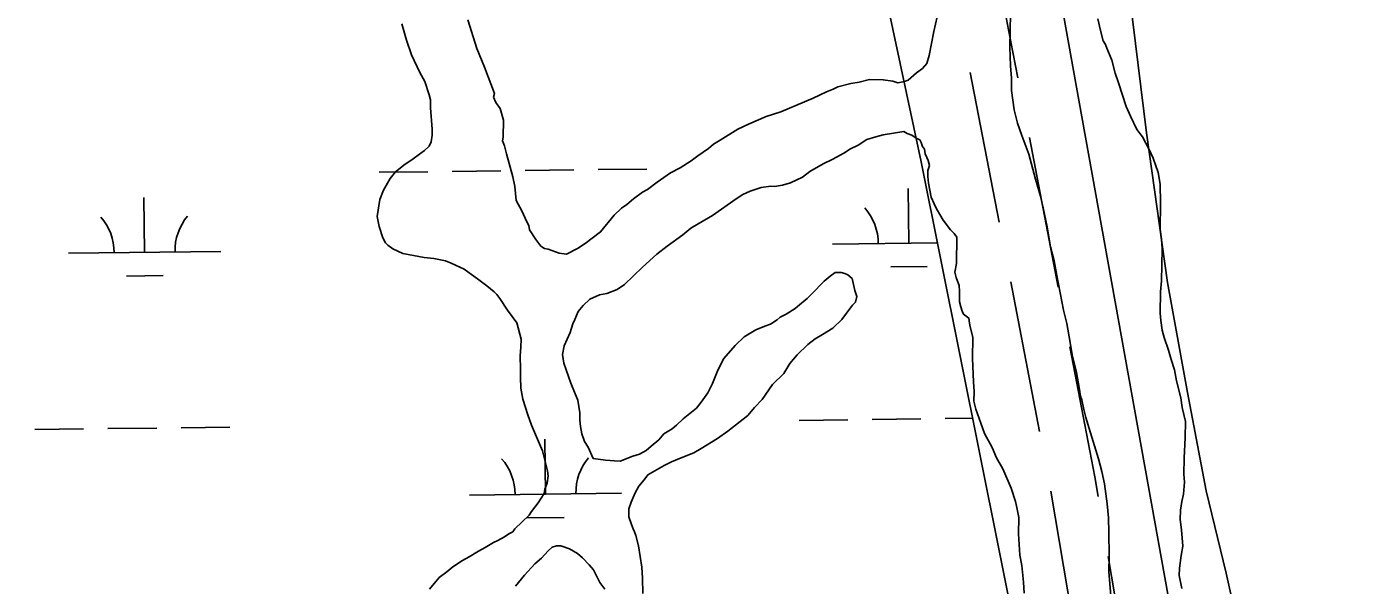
# Model space of a CAD drawing. Extents: x 3694830 to 3732949, y 415201 to 440970.
# Drawn here: x 3708495 to 3709375, y 427603 to 427970 of the extents above; entities that cross this region are included whole.
import ezdxf

# ---------------------------------------------------------------- set-up
doc = ezdxf.new("R2010")
doc.units = 0
for name, color, linetype in [('V-DTCH-CNTR', 7, 'Continuous'), ('V-ROAD-CNTR', 7, 'Continuous'), ('V-SITE-VEGE', 7, 'Continuous'), ('V-TOPO-SHOR', 7, 'Continuous'), ('V-WETL-SWMP', 7, 'Continuous')]:
    doc.layers.add(name, color=color, linetype=linetype)

msp = doc.modelspace()

# ---------------------------------------------------------------- linework, layer by layer
at = {"layer": 'V-DTCH-CNTR'}
msp.add_lwpolyline([(3709294.88, 427555.87), (3709282.69, 427610.98), (3709269.43, 427665.03), (3709257.33, 427729.65), (3709244.23, 427801.68), (3709230.32, 427900.15), (3709219.49, 427989.08), (3709207.49, 428065.33), (3709198.42, 428114.06), (3709188.17, 428150.11), (3709182.01, 428170.26), (3709176.93, 428193.57), (3709157.82, 428301.61), (3709145.68, 428362), (3709128.57, 428458.39)], dxfattribs=at)
at = {"layer": 'V-ROAD-CNTR'}
for p, q in [((3709114.62, 427939.63), (3709133.55, 427841.44)), ((3709153.4, 427896.97), (3709172.32, 427798.78)), ((3709141.12, 427802.16), (3709160.04, 427703.97)), ((3709167.52, 427664.67), (3709184.18, 427566.07)), ((3709205.19, 427621.81), (3709221.84, 427523.21))]:
    msp.add_line(p, q, dxfattribs=at)
for points in [[(3709127.14, 428034.49), (3709139.77, 427967.66), (3709145.83, 427936.25)], [(3709179.89, 427759.5), (3709196.36, 427674.07), (3709198.52, 427661.25)]]:
    msp.add_lwpolyline(points, dxfattribs=at)
at = {"layer": 'V-SITE-VEGE'}
for points in [[(3709206.82, 427596.25), (3709205.64, 427611.69), (3709205.82, 427622.28), (3709205.6, 427637.7), (3709205.28, 427647.33), (3709204.47, 427656.5), (3709202.76, 427669.53), (3709200.98, 427677.75), (3709198.71, 427685.98), (3709192.78, 427705.82), (3709190.49, 427713.08), (3709189.14, 427718.41), (3709187.8, 427724.69), (3709186.88, 427727.11), (3709186.01, 427732.91), (3709184.25, 427742.57), (3709181.55, 427754.17), (3709180.25, 427762.38), (3709178.05, 427774.94), (3709175.79, 427783.65), (3709171.36, 427806.36), (3709169.6, 427816.03), (3709167.34, 427825.21), (3709165.15, 427838.26), (3709162.48, 427850.82), (3709160.68, 427858.56), (3709157.5, 427869.69), (3709152.96, 427886.14), (3709148.35, 427898.26), (3709145.6, 427906.49), (3709143.33, 427915.2), (3709141.62, 427927.76), (3709141.76, 427935.94), (3709140.93, 427944.14), (3709140.66, 427956.19), (3709141.21, 427989.41)], [(3708741.16, 427971.6), (3708744.35, 427960.95), (3708747.56, 427951.27), (3708753.14, 427939.61), (3708756.42, 427933.78), (3708759.16, 427925.06), (3708760.06, 427921.67), (3708759.98, 427916.38), (3708761.18, 427902.39), (3708761.12, 427898.54), (3708760.56, 427894.21), (3708759.07, 427891.35), (3708756.13, 427888.51), (3708753.69, 427886.62), (3708747.84, 427882.38), (3708743.46, 427879.57), (3708737.11, 427874.38), (3708733.67, 427870.1), (3708729.2, 427862.47), (3708726.69, 427856.25), (3708725.06, 427845.2), (3708726.39, 427838.44), (3708728.68, 427831.17), (3708730.55, 427827.77), (3708731.96, 427826.3), (3708735.29, 427823.84), (3708741.99, 427820.84), (3708755.91, 427818.19), (3708762.16, 427817.6), (3708769.84, 427816.03), (3708773.67, 427814.52), (3708782.27, 427810.52), (3708787.03, 427807.07), (3708790.83, 427804.12), (3708797.02, 427799.68), (3708801.77, 427795.75), (3708803.66, 427793.79), (3708805.54, 427791.35), (3708810.71, 427783.55), (3708816.83, 427775.26), (3708819.54, 427764.62), (3708819.46, 427759.33), (3708818.88, 427753.55), (3708819.21, 427744.88), (3708819.12, 427739.58), (3708819.48, 427732.35), (3708820.8, 427725.1), (3708824, 427714.94), (3708826.3, 427708.16), (3708833.72, 427691.17), (3708836.87, 427678.11), (3708837.29, 427674.74), (3708836.73, 427669.93), (3708835.22, 427666.1), (3708834.69, 427663.22), (3708830.73, 427657.03), (3708826.3, 427651.32), (3708824.81, 427648.94), (3708815.51, 427639.94), (3708814.04, 427638.05), (3708811.6, 427636.64), (3708808.68, 427634.76), (3708804.31, 427632.43), (3708801.39, 427631.03), (3708796.04, 427627.75), (3708791.67, 427625.42), (3708785.34, 427621.67), (3708780.97, 427619.34), (3708774.64, 427615.11), (3708770.73, 427611.8), (3708765.85, 427608.03), (3708759.46, 427600.43)], [(3709092.83, 427976.26), (3709090.74, 427966.66), (3709087.59, 427950.82), (3709086.05, 427945.55), (3709083.1, 427942.23), (3709079.2, 427939.41), (3709073.83, 427934.68), (3709071.4, 427933.76), (3709067.06, 427932.86), (3709063.7, 427933.89), (3709057.46, 427934.95), (3709048.31, 427935.11), (3709041.53, 427933.3), (3709036.22, 427932.42), (3709027.51, 427930.16), (3709024.6, 427928.77), (3709020.23, 427926.91), (3709011.49, 427922.73), (3709005.68, 427920.42), (3708990.15, 427913.94), (3708980.47, 427910.73), (3708968.82, 427905.63), (3708962.02, 427902.37), (3708950.35, 427895.34), (3708945.96, 427892.53), (3708942.54, 427889.7), (3708935.72, 427884.99), (3708931.33, 427881.7), (3708924.03, 427877), (3708917.71, 427873.74), (3708908.94, 427867.62), (3708902.6, 427862.92), (3708899.2, 427861.05), (3708893.35, 427856.81), (3708888.95, 427853.03), (3708885.54, 427850.68), (3708880.64, 427845.95), (3708871.79, 427835.02), (3708861.54, 427827.49), (3708856.67, 427824.2), (3708849.39, 427820.47), (3708844.58, 427821.03), (3708837.4, 427823.56), (3708835, 427824.08), (3708832.61, 427825.57), (3708829.32, 427829.96), (3708825.09, 427836.29), (3708824.66, 427839.19), (3708823.25, 427841.62), (3708820, 427848.9), (3708816.27, 427855.7), (3708815.46, 427864.87), (3708814.12, 427871.15), (3708810.04, 427886.15), (3708808.68, 427891.47), (3708807.29, 427894.87), (3708807.82, 427897.27), (3708808, 427908.34), (3708805.73, 427916.09), (3708802.9, 427919.99), (3708801.52, 427923.38), (3708802.04, 427925.78), (3708795.59, 427943.23), (3708790.5, 427955.35), (3708784.55, 427974.24)], [(3709198.29, 427974.96), (3709200.08, 427967.23), (3709201.9, 427960.45), (3709203.3, 427958.02), (3709204.22, 427955.6), (3709207.46, 427947.83), (3709209.72, 427939.13), (3709212.02, 427932.83), (3709217.06, 427917.33), (3709219.84, 427911.02), (3709224.03, 427902.28), (3709227.8, 427897.4), (3709232, 427889.14), (3709234.79, 427883.32), (3709238, 427874.11), (3709239.32, 427866.38), (3709239.59, 427853.86), (3709239.3, 427836.52), (3709240.15, 427830.25), (3709240.53, 427823.98), (3709240.17, 427802.79), (3709239.57, 427795.58), (3709239.33, 427781.61), (3709239.73, 427776.79), (3709240.59, 427770.52), (3709241.95, 427765.67), (3709244.7, 427757.44), (3709246.52, 427751.15), (3709248.82, 427744.37), (3709250.14, 427737.12), (3709252.84, 427726), (3709253.7, 427719.72), (3709255.95, 427710.54), (3709255.77, 427699.94), (3709255.06, 427686.47), (3709254.89, 427675.87), (3709255.28, 427670.57), (3709254.67, 427662.88), (3709253.62, 427658.08), (3709252.56, 427652.31), (3709252.46, 427646.05), (3709253.31, 427639.3), (3709254.09, 427628.69), (3709253.02, 427622.45), (3709251.92, 427614.28), (3709251.84, 427609.46), (3709253.62, 427600.76)], [(3708847.69, 427748.73), (3708846.83, 427754.53), (3708847.89, 427760.29), (3708851.89, 427768.89), (3708853.43, 427774.64), (3708854.92, 427777.51), (3708856.94, 427782.77), (3708860.37, 427786.57), (3708864.78, 427790.83), (3708871.08, 427793.61), (3708875.92, 427794.49), (3708882.71, 427797.27), (3708887.58, 427800.56), (3708899.33, 427811.92), (3708908.62, 427820.43), (3708915.46, 427825.61), (3708925.7, 427833.15), (3708931.06, 427837.39), (3708935.93, 427840.2), (3708945.18, 427845.82), (3708960.77, 427856.64), (3708965.15, 427859.45), (3708970.01, 427861.78), (3708977.27, 427864.07), (3708983.55, 427864.92), (3708985.96, 427864.88), (3708991.27, 427865.75), (3708996.59, 427867.11), (3709004.36, 427870.83), (3709009.24, 427874.6), (3709017.99, 427879.75), (3709023.82, 427882.54), (3709031.6, 427886.75), (3709035.98, 427889.56), (3709040.84, 427891.89), (3709046.68, 427895.64), (3709052.49, 427897.47), (3709057.33, 427898.84), (3709070.85, 427901.02), (3709073.23, 427899.53), (3709076.11, 427898.52), (3709078.96, 427896.54), (3709081.35, 427895.54), (3709082.28, 427893.6), (3709083.21, 427891.17), (3709084.62, 427889.23), (3709085.05, 427886.33), (3709085.97, 427883.9), (3709086.9, 427881.96), (3709087.81, 427878.57), (3709086.79, 427875.22), (3709086.73, 427871.37), (3709087.13, 427867.02), (3709088.91, 427857.84), (3709090.76, 427853.48), (3709091.69, 427851.54), (3709093.09, 427849.1), (3709096.84, 427842.78), (3709101.55, 427836.44), (3709103.91, 427833.99), (3709105.8, 427831.55), (3709105.51, 427814.22), (3709104.45, 427808.46), (3709105.35, 427805.07), (3709106.28, 427802.65), (3709107.19, 427799.74), (3709107.61, 427795.88), (3709107.49, 427789.14), (3709108.4, 427785.75), (3709109.31, 427782.85), (3709110.24, 427780.91), (3709113.57, 427778.44), (3709114, 427775.06), (3709114.44, 427772.65), (3709116.25, 427765.87), (3709116.01, 427751.91), (3709116.72, 427736.48), (3709117.09, 427730.22), (3709116.99, 427723.96), (3709118.34, 427718.64), (3709121.56, 427709.43), (3709123.85, 427702.65), (3709128.99, 427693.41), (3709131.77, 427686.62), (3709135.98, 427679.33), (3709141.55, 427666.71), (3709144.29, 427657.99), (3709145.19, 427654.13), (3709146.52, 427647.36), (3709146.34, 427636.77), (3709147.07, 427622.79), (3709148.4, 427616.02), (3709149.65, 427604.92), (3709150.02, 427597.7)], [(3708899.56, 427597.59), (3708899.25, 427607.71), (3708898.89, 427614.94), (3708896.72, 427628.94), (3708894.91, 427635.72), (3708893.99, 427638.14), (3708893.06, 427640.08), (3708892.14, 427642.98), (3708890.3, 427647.84), (3708890.39, 427653.13), (3708891.91, 427657.44), (3708894.42, 427663.66), (3708896.9, 427667.95), (3708900.34, 427672.23), (3708902.81, 427675.56), (3708913.51, 427681.64), (3708918.36, 427683.96), (3708923.7, 427686.28), (3708932.91, 427689.98), (3708937.78, 427692.79), (3708948.48, 427699.35), (3708955.31, 427704.05), (3708968.48, 427714.42), (3708972.91, 427719.65), (3708977.81, 427724.86), (3708984.72, 427734.86), (3708992.07, 427741.96), (3708996.03, 427748.64), (3709000.95, 427754.33), (3709007.8, 427760.96), (3709012.68, 427764.73), (3709017.54, 427767.54), (3709024.36, 427771.76), (3709030.23, 427777.44), (3709033.2, 427781.72), (3709037.14, 427786.96), (3709039.1, 427788.85), (3709040.12, 427792.68), (3709038.75, 427796.56), (3709036.95, 427804.3), (3709034.1, 427806.75), (3709032.19, 427807.75), (3709029.79, 427808.27), (3709025.94, 427808.34), (3709022.53, 427805.99), (3709018.62, 427802.68), (3709016.17, 427800.31), (3709012.73, 427796.52), (3709007.35, 427791.31), (3709002.46, 427787.06), (3708999.53, 427784.7), (3708993.69, 427780.95), (3708989.8, 427779.09), (3708987.85, 427777.19), (3708983.46, 427774.38), (3708979.59, 427773), (3708973.77, 427770.68), (3708970.37, 427768.82), (3708965.98, 427766), (3708960.11, 427760.32), (3708952.74, 427751.78), (3708948.76, 427744.14), (3708945.24, 427735.53), (3708942.25, 427729.32), (3708937.81, 427723.13), (3708934.85, 427719.33), (3708926.06, 427712.25), (3708921.66, 427707.99), (3708918.73, 427705.63), (3708913.38, 427702.35), (3708909.94, 427698.56), (3708905.05, 427694.3), (3708901.63, 427691.47), (3708897.26, 427689.14), (3708892.9, 427687.77), (3708884.66, 427684.53), (3708880.81, 427684.6), (3708875.04, 427685.18), (3708866.87, 427686.28), (3708863.62, 427693.56), (3708861.28, 427697.45), (3708859.43, 427702.3), (3708858.55, 427707.13), (3708858.14, 427711.47), (3708858.22, 427716.29), (3708856.92, 427724.5), (3708854.6, 427729.83), (3708852.29, 427735.65), (3708847.69, 427748.73)], [(3708815.84, 427602.37), (3708821.74, 427609.5), (3708828.61, 427617.09), (3708833.01, 427620.87), (3708837.43, 427625.61), (3708839.87, 427627.98), (3708842.78, 427628.89), (3708845.67, 427628.84), (3708851.41, 427626.82), (3708856.66, 427623.84), (3708859.98, 427620.89), (3708864.24, 427616.49), (3708867.08, 427613.07), (3708868.95, 427609.66), (3708871.27, 427604.81), (3708874.57, 427600.42)]]:
    msp.add_lwpolyline(points, dxfattribs=at)
at = {"layer": 'V-TOPO-SHOR'}
msp.add_lwpolyline([(3709088.27, 428464.98), (3709185.93, 427921.57), (3709257.41, 427524.35), (3709288.87, 427378.12), (3709312.46, 427297.53), (3709344.84, 427252.82), (3709481.7, 427067.57), (3709549.44, 426956.97), (3709607.96, 426879.24), (3709623.7, 426865.35), (3709645.82, 426856.69), (3709661.63, 426850.2), (3709673.24, 426843.87), (3709677.41, 426841.6), (3709703.54, 426820.08)], dxfattribs=at)
at = {"layer": 'V-WETL-SWMP'}
for p, q in [((3708726.23, 427874.15), (3708758.22, 427874.53)), ((3708774.22, 427874.73), (3708806.22, 427875.11)), ((3708822.22, 427875.3), (3708854.22, 427875.68)), ((3708870.22, 427875.87), (3708902.21, 427876.25)), ((3708572.25, 427821.57), (3708571.82, 427857.57)), ((3709074.12, 427827.56), (3709073.69, 427863.55)), ((3708522.25, 427820.97), (3708622.25, 427822.17)), ((3709024.13, 427826.96), (3709092.97, 427827.78)), ((3708560.44, 427806), (3708584.43, 427806.28)), ((3709062.31, 427811.98), (3709086.31, 427812.27)), ((3709002.1, 427711.26), (3709034.09, 427711.64)), ((3709050.09, 427711.83), (3709082.09, 427712.21)), ((3709098.09, 427712.4), (3709116.12, 427712.62)), ((3708500.22, 427705.27), (3708532.22, 427705.65)), ((3708548.22, 427705.84), (3708580.22, 427706.23)), ((3708596.22, 427706.42), (3708628.22, 427706.8)), ((3708835.6, 427662.84), (3708835.17, 427698.84)), ((3708785.6, 427662.24), (3708885.59, 427663.43)), ((3708823.78, 427647.27), (3708847.78, 427647.55))]:
    msp.add_line(p, q, dxfattribs=at)
msp.add_lwpolyline([(3708311.93, 428266.88), (3708923.51, 428449.41), (3708953.09, 428451.83), (3708961.12, 428449.07), (3709082.26, 427881.04), (3709185.1, 427369.6)], dxfattribs=at)
for centre, start, end in [((3709018.88, 427827.37), 359.91153, 41.45519), ((3708517.01, 427821.39), 359.91153, 41.45519), ((3708627.48, 427822.7), 139.91153, 181.45518), ((3708780.35, 427662.65), 359.91153, 41.45519), ((3708890.83, 427663.97), 139.91153, 181.45518)]:
    msp.add_arc(centre, 35.25, start, end, dxfattribs=at)

doc.saveas('drawing.dxf')
